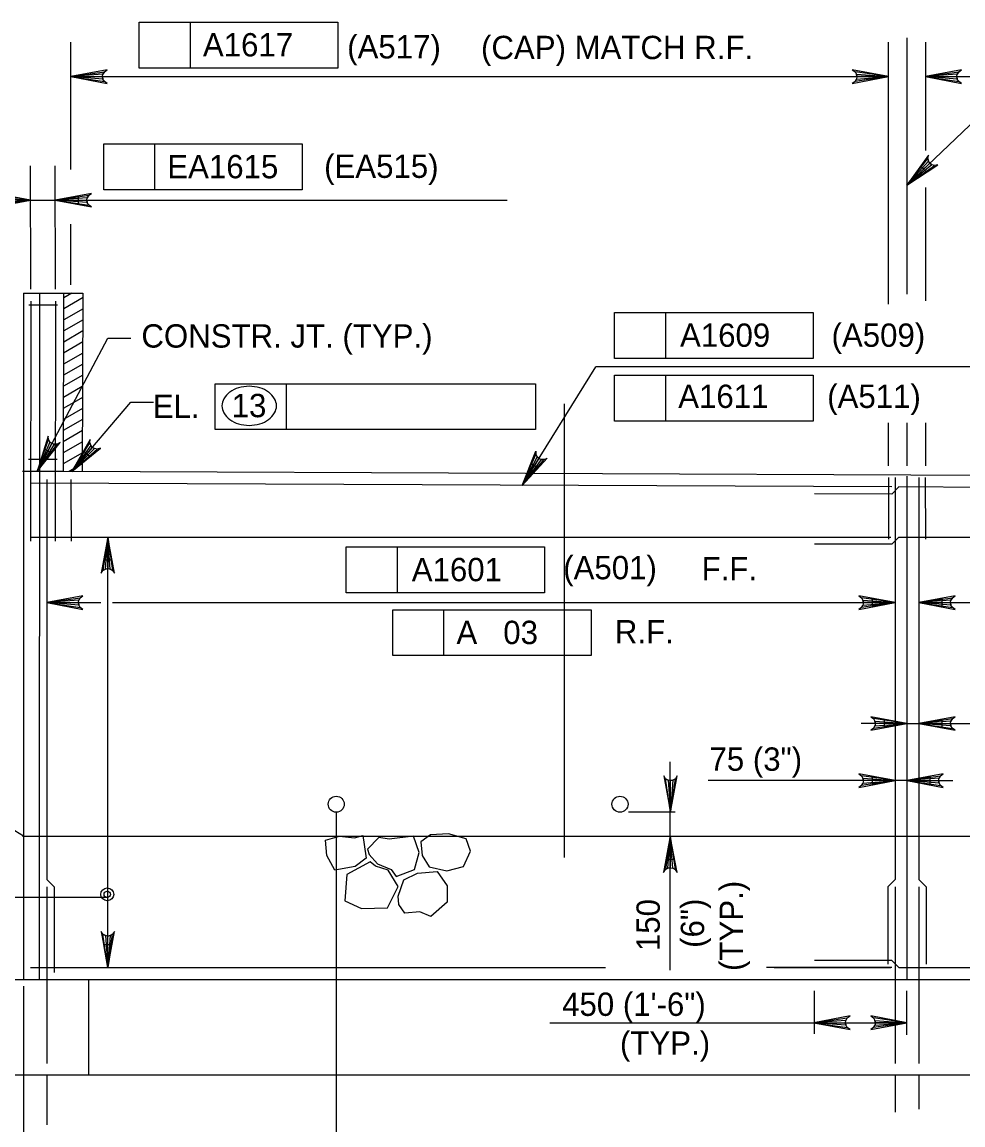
# Model space of a CAD drawing. Extents: x 638340 to 640241, y 295465 to 298435.
# Drawn here: x 638638.5 to 638759.5, y 296761.8 to 296903.6 of the extents above; entities that cross this region are included whole.
import ezdxf

# ---------------------------------------------------------------- set-up
doc = ezdxf.new("R2010")
doc.units = 0
for name, color, linetype in [('10', 7, 'Continuous'), ('3', 7, 'Continuous'), ('4', 7, 'Continuous'), ('5', 7, 'Continuous')]:
    doc.layers.add(name, color=color, linetype=linetype)

# ---------------------------------------------------------------- blocks, each defined once
blk = doc.blocks.new('ROCK')
at = {"layer": '4'}
for points in [[(2.36725, 1.088), (2.2065, 0.82625), (2.378625, 0.506625), (2.66975, 0.3095), (3.128875, 0.403375), (3.48475, 0.6775), (3.4915, 1.123375), (3.25625, 1.36725), (2.783625, 1.308375)], [(1.10175, -0.02725), (1.4015, -0.159125), (1.78825, -0.148875), (1.980875, -0.266), (2.343375, 0.09475), (2.27875, 0.5505), (1.969375, 0.883), (1.4225, 0.553625), (1.152875, 0.479), (1.0105, 0.082)], [(0.74675, 0.359875), (0.882, 0.16), (1.072875, -0.144), (0.892, -0.457375), (0.448125, -0.758625), (0.1, -0.49325), (-0.095, -0.146375), (0.202875, 0.1025), (0.579125, 0.219875)], [(2.231375, -0.71725), (2.2025, -0.266375), (2.45475, 0.037125), (2.9085, 0.28875), (3.2995, 0.047625), (3.46875, -0.344), (3.231625, -0.855), (2.92, -0.860375), (2.5765, -1.054625), (2.340375, -0.904375)], [(1.2085, -0.192875), (0.778375, -0.737625), (1.008375, -1.391375), (1.48725, -1.396875), (2.09825, -1.106625), (2.133375, -0.486375), (1.723125, -0.203375), (1.37425, -0.239875)]]:
    blk.add_lwpolyline(points, close=True, dxfattribs=at)

msp = doc.modelspace()

# ---------------------------------------------------------------- linework, layer by layer
at = {"layer": '10'}
for p, q in [((638752.33, 296901.6), (638752.33, 296868.65)), ((638638.69, 296868.79), (638646.33, 296868.79)), ((638638.69, 296868.79), (638638.69, 296780.51)), ((638640.78, 296868.79), (638640.72, 296780.51)), ((638643.86, 296868.79), (638643.79, 296845.84)), ((638644.94, 296868.79), (638643.9, 296868.19)), ((638646.38, 296868.2), (638643.9, 296866.77)), ((638646.33, 296868.79), (638646.27, 296845.83)), ((638646.37, 296866.77), (638643.89, 296865.34)), ((638646.36, 296865.35), (638643.88, 296863.92)), ((638646.35, 296863.92), (638643.88, 296862.49)), ((638646.35, 296862.5), (638643.87, 296861.07)), ((638646.34, 296861.07), (638643.86, 296859.64)), ((638646.33, 296859.65), (638643.85, 296858.22)), ((638646.33, 296858.22), (638643.85, 296856.79)), ((638646.26, 296856.76), (638643.84, 296855.37)), ((638646.32, 296856.8), (638646.26, 296856.76)), ((638645.17, 296854.71), (638643.83, 296853.94)), ((638646.31, 296855.37), (638645.17, 296854.71)), ((638644.07, 296852.66), (638643.83, 296852.52)), ((638646.3, 296853.95), (638644.07, 296852.66)), ((638646.3, 296852.52), (638643.82, 296851.09)), ((638752.33, 296852.1), (638752.33, 296846.57)), ((638646.29, 296851.1), (638643.81, 296849.67)), ((638646.28, 296849.67), (638643.8, 296848.24)), ((638646.28, 296848.25), (638643.8, 296846.82)), ((638643.79, 296845.84), (638638.58, 296845.86)), ((638860.85, 296844.92), (638643.79, 296845.84)), ((638646.27, 296846.82), (638644.56, 296845.84)), ((638752.33, 296845.23), (638752.33, 296780.51)), ((638638.69, 296798.96), (638571.87, 296839.56)), ((638638.58, 296798.96), (638657.99, 296798.96)), ((638657.99, 296798.96), (638867.81, 296798.96)), ((638568.8, 296780.51), (638716.92, 296780.51)), ((638647.06, 296780.51), (638647.06, 296768.21)), ((638716.92, 296780.51), (638770.38, 296780.51)), ((638950.03, 296768.21), (638568.8, 296768.21))]:
    msp.add_line(p, q, dxfattribs=at)
at = {"layer": '3'}
for p, q in [((638653.59, 296903.63), (638679.13, 296903.63)), ((638653.59, 296897.72), (638653.59, 296903.63)), ((638660.19, 296897.72), (638660.19, 296903.63)), ((638679.13, 296903.63), (638679.13, 296897.72)), ((638644.81, 296884.69), (638644.81, 296901.04)), ((638749.95, 296867.34), (638749.95, 296901.05)), ((638754.69, 296901.05), (638754.69, 296887.1)), ((638644.81, 296896.61), (638749.95, 296896.61)), ((638679.13, 296897.72), (638653.59, 296897.72)), ((638754.69, 296896.61), (638859.82, 296896.61)), ((638752.33, 296882.67), (638762.19, 296892.06)), ((638649.02, 296887.96), (638674.56, 296887.96)), ((638649.02, 296882.06), (638649.02, 296887.96)), ((638655.61, 296882.06), (638655.61, 296887.96)), ((638674.56, 296887.96), (638674.56, 296882.06)), ((638639.66, 296869.3), (638639.6, 296885.15)), ((638642.83, 296869.3), (638642.77, 296885.15)), ((638674.56, 296882.06), (638649.02, 296882.06)), ((638754.69, 296882.34), (638754.69, 296867.78)), ((638639.62, 296880.72), (638633.69, 296880.72)), ((638639.6, 296880.72), (638642.77, 296880.72)), ((638642.79, 296880.72), (638700.9, 296880.72)), ((638645.72, 296880.72), (638648.67, 296880.72)), ((638644.81, 296869.82), (638644.81, 296877.66)), ((638714.73, 296866.29), (638740.27, 296866.29)), ((638714.73, 296860.38), (638714.73, 296866.29)), ((638721.32, 296860.38), (638721.32, 296866.29)), ((638740.27, 296866.29), (638740.27, 296860.38)), ((638640.45, 296845.85), (638649.57, 296862.98)), ((638649.57, 296862.98), (638652.52, 296862.98)), ((638740.27, 296860.38), (638714.73, 296860.38)), ((638702.86, 296844.05), (638712.32, 296859.29)), ((638777.61, 296859.29), (638712.32, 296859.29)), ((638663.36, 296857.13), (638672.53, 296857.13)), ((638663.36, 296851.22), (638663.36, 296857.13)), ((638672.53, 296851.22), (638672.53, 296857.13)), ((638672.53, 296857.13), (638704.57, 296857.13)), ((638704.57, 296857.13), (638704.57, 296851.22)), ((638714.73, 296852.3), (638714.73, 296858.21)), ((638714.73, 296858.21), (638740.27, 296858.21)), ((638721.32, 296852.3), (638721.32, 296858.21)), ((638740.27, 296858.21), (638740.27, 296852.3)), ((638644.94, 296845.84), (638652.49, 296854.77)), ((638652.49, 296854.77), (638655.44, 296854.77)), ((638708.25, 296854.54), (638708.25, 296796.2)), ((638704.57, 296851.22), (638663.36, 296851.22)), ((638740.27, 296852.3), (638714.73, 296852.3)), ((638749.95, 296846.56), (638749.95, 296852.1)), ((638754.69, 296852.1), (638754.69, 296846.56)), ((638649.55, 296810.24), (638649.55, 296837.41)), ((638680.19, 296836.15), (638705.73, 296836.15)), ((638680.19, 296830.24), (638680.19, 296836.15)), ((638686.79, 296830.24), (638686.79, 296836.15)), ((638705.73, 296836.15), (638705.73, 296830.24)), ((638705.73, 296830.24), (638680.19, 296830.24)), ((638641.69, 296828.98), (638648.65, 296828.98)), ((638650.16, 296828.98), (638750.79, 296828.98)), ((638753.87, 296828.98), (638853.43, 296828.98)), ((638686.19, 296822.16), (638686.19, 296828.07)), ((638686.19, 296828.07), (638711.72, 296828.07)), ((638692.78, 296822.16), (638692.78, 296828.07)), ((638711.72, 296828.07), (638711.72, 296822.16)), ((638711.72, 296822.16), (638686.19, 296822.16)), ((638752.33, 296813.43), (638746.42, 296813.43)), ((638752.33, 296813.43), (638753.87, 296813.43)), ((638753.87, 296813.43), (638780.56, 296813.43)), ((638649.55, 296782.05), (638649.55, 296810.24)), ((638721.89, 296781.72), (638721.89, 296808.52)), ((638744.88, 296806.09), (638726.76, 296806.09)), ((638750.79, 296806.09), (638744.88, 296806.09)), ((638752.33, 296806.09), (638750.79, 296806.09)), ((638752.33, 296806.09), (638758.23, 296806.09)), ((638722.5, 296802.04), (638716.53, 296802.04)), ((638574.87, 296791.1), (638649.55, 296791.1)), ((638638.69, 296779.65), (638638.69, 296755.83)), ((638740.42, 296773.54), (638740.42, 296779.05)), ((638752.33, 296773.4), (638752.33, 296779.05)), ((638706.39, 296774.96), (638752.33, 296774.96)), ((638641.69, 296768.21), (638641.69, 296761.85)), ((638750.79, 296768.21), (638750.79, 296763.48)), ((638753.87, 296768.21), (638753.87, 296763.83))]:
    msp.add_line(p, q, dxfattribs=at)
for points in [[(638644.81, 296896.61), (638649.47, 296895.74), (638649.11, 296895.98), (638648.93, 296896.3), (638648.87, 296896.61), (638648.93, 296896.92), (638649.11, 296897.23), (638649.47, 296897.48), (638644.81, 296896.61), (638649.11, 296897.23), (638648.93, 296896.92), (638644.81, 296896.61), (638648.87, 296896.61), (638648.93, 296896.3), (638644.81, 296896.61), (638649.11, 296895.98)], [(638749.95, 296896.61), (638745.29, 296897.48), (638745.65, 296897.23), (638745.84, 296896.92), (638745.89, 296896.61), (638745.84, 296896.3), (638745.65, 296895.98), (638745.29, 296895.74), (638749.95, 296896.61), (638745.65, 296895.98), (638745.84, 296896.3), (638749.95, 296896.61), (638745.89, 296896.61), (638745.84, 296896.92), (638749.95, 296896.61), (638745.65, 296897.23)], [(638754.69, 296896.61), (638759.35, 296895.74), (638758.99, 296895.98), (638758.8, 296896.3), (638758.75, 296896.61), (638758.8, 296896.92), (638758.99, 296897.23), (638759.35, 296897.48), (638754.69, 296896.61), (638758.99, 296897.23), (638758.8, 296896.92), (638754.69, 296896.61), (638758.75, 296896.61), (638758.8, 296896.3), (638754.69, 296896.61), (638758.99, 296895.98)], [(638752.33, 296882.67), (638756.31, 296885.25), (638755.87, 296885.18), (638755.53, 296885.28), (638755.27, 296885.47), (638755.1, 296885.74), (638755.01, 296886.09), (638755.1, 296886.52), (638752.33, 296882.67), (638755.01, 296886.09), (638755.1, 296885.74), (638752.33, 296882.67), (638755.27, 296885.47), (638755.53, 296885.28), (638752.33, 296882.67), (638755.87, 296885.18)], [(638639.62, 296880.72), (638634.96, 296881.59), (638635.32, 296881.35), (638635.5, 296881.03), (638635.56, 296880.72), (638635.5, 296880.41), (638635.32, 296880.1), (638634.96, 296879.85), (638639.62, 296880.72), (638635.32, 296880.1), (638635.5, 296880.41), (638639.62, 296880.72), (638635.56, 296880.72), (638635.5, 296881.03), (638639.62, 296880.72), (638635.32, 296881.35)], [(638642.79, 296880.72), (638647.45, 296879.85), (638647.09, 296880.1), (638646.9, 296880.41), (638646.85, 296880.72), (638646.9, 296881.03), (638647.09, 296881.35), (638647.45, 296881.59), (638642.79, 296880.72), (638647.09, 296881.35), (638646.9, 296881.03), (638642.79, 296880.72), (638646.85, 296880.72), (638646.9, 296880.41), (638642.79, 296880.72), (638647.09, 296880.1)], [(638640.45, 296845.85), (638643.41, 296849.56), (638643.02, 296849.36), (638642.66, 296849.34), (638642.36, 296849.44), (638642.11, 296849.63), (638641.92, 296849.94), (638641.87, 296850.38), (638640.45, 296845.85), (638641.92, 296849.94), (638642.11, 296849.63), (638640.45, 296845.85), (638642.36, 296849.44), (638642.66, 296849.34), (638640.45, 296845.85), (638643.02, 296849.36)], [(638644.94, 296845.84), (638648.61, 296848.83), (638648.19, 296848.72), (638647.83, 296848.78), (638647.56, 296848.94), (638647.35, 296849.18), (638647.24, 296849.52), (638647.28, 296849.96), (638644.94, 296845.84), (638647.24, 296849.52), (638647.35, 296849.18), (638644.94, 296845.84), (638647.56, 296848.94), (638647.83, 296848.78), (638644.94, 296845.84), (638648.19, 296848.72)], [(638702.86, 296844.05), (638704.58, 296848.47), (638704.6, 296848.04), (638704.77, 296847.71), (638705.01, 296847.5), (638705.3, 296847.39), (638705.66, 296847.38), (638706.06, 296847.55), (638702.86, 296844.05), (638705.66, 296847.38), (638705.3, 296847.39), (638702.86, 296844.05), (638705.01, 296847.5), (638704.77, 296847.71), (638702.86, 296844.05), (638704.6, 296848.04)], [(638649.55, 296837.41), (638648.68, 296832.75), (638648.92, 296833.11), (638649.24, 296833.3), (638649.55, 296833.35), (638649.86, 296833.3), (638650.17, 296833.11), (638650.42, 296832.75), (638649.55, 296837.41), (638650.17, 296833.11), (638649.86, 296833.3), (638649.55, 296837.41), (638649.55, 296833.35), (638649.24, 296833.3), (638649.55, 296837.41), (638648.92, 296833.11)], [(638641.69, 296828.98), (638646.35, 296828.11), (638646, 296828.36), (638645.81, 296828.67), (638645.76, 296828.98), (638645.81, 296829.29), (638646, 296829.61), (638646.35, 296829.85), (638641.69, 296828.98), (638646, 296829.61), (638645.81, 296829.29), (638641.69, 296828.98), (638645.76, 296828.98), (638645.81, 296828.67), (638641.69, 296828.98), (638646, 296828.36)], [(638750.79, 296828.98), (638746.13, 296829.85), (638746.49, 296829.61), (638746.67, 296829.29), (638746.73, 296828.98), (638746.67, 296828.67), (638746.49, 296828.36), (638746.13, 296828.11), (638750.79, 296828.98), (638746.49, 296828.36), (638746.67, 296828.67), (638750.79, 296828.98), (638746.73, 296828.98), (638746.67, 296829.29), (638750.79, 296828.98), (638746.49, 296829.61)], [(638753.87, 296828.98), (638758.53, 296828.11), (638758.17, 296828.36), (638757.98, 296828.67), (638757.93, 296828.98), (638757.98, 296829.29), (638758.17, 296829.61), (638758.53, 296829.85), (638753.87, 296828.98), (638758.17, 296829.61), (638757.98, 296829.29), (638753.87, 296828.98), (638757.93, 296828.98), (638757.98, 296828.67), (638753.87, 296828.98), (638758.17, 296828.36)], [(638752.33, 296813.43), (638747.67, 296814.31), (638748.03, 296814.06), (638748.21, 296813.75), (638748.27, 296813.43), (638748.21, 296813.12), (638748.03, 296812.81), (638747.67, 296812.56), (638752.33, 296813.43), (638748.03, 296812.81), (638748.21, 296813.12), (638752.33, 296813.43), (638748.27, 296813.43), (638748.21, 296813.75), (638752.33, 296813.43), (638748.03, 296814.06)], [(638753.87, 296813.43), (638758.53, 296812.56), (638758.17, 296812.81), (638757.98, 296813.12), (638757.93, 296813.43), (638757.98, 296813.75), (638758.17, 296814.06), (638758.53, 296814.31), (638753.87, 296813.43), (638758.17, 296814.06), (638757.98, 296813.75), (638753.87, 296813.43), (638757.93, 296813.43), (638757.98, 296813.12), (638753.87, 296813.43), (638758.17, 296812.81)], [(638721.91, 296802.04), (638722.79, 296806.7), (638722.54, 296806.34), (638722.22, 296806.16), (638721.91, 296806.1), (638721.6, 296806.16), (638721.29, 296806.34), (638721.04, 296806.7), (638721.91, 296802.04), (638721.29, 296806.34), (638721.6, 296806.16), (638721.91, 296802.04), (638721.91, 296806.1), (638722.22, 296806.16), (638721.91, 296802.04), (638722.54, 296806.34)], [(638750.79, 296806.09), (638746.13, 296806.96), (638746.49, 296806.71), (638746.67, 296806.4), (638746.73, 296806.09), (638746.67, 296805.78), (638746.49, 296805.46), (638746.13, 296805.22), (638750.79, 296806.09), (638746.49, 296805.46), (638746.67, 296805.78), (638750.79, 296806.09), (638746.73, 296806.09), (638746.67, 296806.4), (638750.79, 296806.09), (638746.49, 296806.71)], [(638752.33, 296806.09), (638756.99, 296805.22), (638756.63, 296805.46), (638756.45, 296805.78), (638756.39, 296806.09), (638756.45, 296806.4), (638756.63, 296806.71), (638756.99, 296806.96), (638752.33, 296806.09), (638756.63, 296806.71), (638756.45, 296806.4), (638752.33, 296806.09), (638756.39, 296806.09), (638756.45, 296805.78), (638752.33, 296806.09), (638756.63, 296805.46)], [(638721.89, 296798.96), (638721.02, 296794.3), (638721.27, 296794.66), (638721.58, 296794.85), (638721.89, 296794.9), (638722.2, 296794.85), (638722.52, 296794.66), (638722.76, 296794.3), (638721.89, 296798.96), (638722.52, 296794.66), (638722.2, 296794.85), (638721.89, 296798.96), (638721.89, 296794.9), (638721.58, 296794.85), (638721.89, 296798.96), (638721.27, 296794.66)], [(638649.55, 296782.05), (638650.42, 296786.71), (638650.17, 296786.35), (638649.86, 296786.16), (638649.55, 296786.11), (638649.24, 296786.16), (638648.92, 296786.35), (638648.68, 296786.71), (638649.55, 296782.05), (638648.92, 296786.35), (638649.24, 296786.16), (638649.55, 296782.05), (638649.55, 296786.11), (638649.86, 296786.16), (638649.55, 296782.05), (638650.17, 296786.35)], [(638740.35, 296774.96), (638745.01, 296774.09), (638744.65, 296774.34), (638744.47, 296774.65), (638744.42, 296774.96), (638744.47, 296775.27), (638744.65, 296775.59), (638745.01, 296775.83), (638740.35, 296774.96), (638744.65, 296775.59), (638744.47, 296775.27), (638740.35, 296774.96), (638744.42, 296774.96), (638744.47, 296774.65), (638740.35, 296774.96), (638744.65, 296774.34)], [(638752.33, 296774.96), (638747.67, 296775.84), (638748.03, 296775.59), (638748.21, 296775.27), (638748.27, 296774.96), (638748.21, 296774.65), (638748.03, 296774.34), (638747.67, 296774.09), (638752.33, 296774.96), (638748.03, 296774.34), (638748.21, 296774.65), (638752.33, 296774.96), (638748.27, 296774.96), (638748.21, 296775.27), (638752.33, 296774.96), (638748.03, 296775.59)]]:
    msp.add_lwpolyline(points, dxfattribs=at)
for points in [[(638754.82, 296884.34), (638754.14, 296885.05), (638752.33, 296882.67)], [(638636.65, 296881.21), (638636.65, 296880.23), (638639.6, 296880.72)], [(638645.72, 296881.21), (638645.72, 296880.23), (638642.77, 296880.72)], [(638642.27, 296848.23), (638641.4, 296848.69), (638640.45, 296845.85)], [(638647.22, 296847.77), (638646.47, 296848.41), (638644.94, 296845.84)], [(638704.85, 296846.33), (638704.02, 296846.84), (638702.88, 296844.08)], [(638649.06, 296834.46), (638650.04, 296834.46), (638649.55, 296837.41)], [(638747.84, 296829.47), (638747.84, 296828.49), (638750.79, 296828.98)], [(638756.82, 296829.47), (638756.82, 296828.49), (638753.87, 296828.98)], [(638749.38, 296813.93), (638749.38, 296812.94), (638752.33, 296813.43)], [(638756.82, 296813.93), (638756.82, 296812.94), (638753.87, 296813.43)], [(638747.84, 296806.58), (638747.84, 296805.59), (638750.79, 296806.09)], [(638755.28, 296806.58), (638755.28, 296805.59), (638752.33, 296806.09)], [(638721.4, 296796.01), (638722.38, 296796.01), (638721.89, 296798.96)], [(638649.06, 296785), (638650.04, 296785), (638649.55, 296782.05)]]:
    msp.add_lwpolyline(points, close=True, dxfattribs=at)
for centre, radius in [((638678.93, 296803.06), 1.03), ((638715.42, 296803.06), 1.03), ((638649.48, 296791.47), 0.833), ((638649.48, 296791.47), 0.417)]:
    msp.add_circle(centre, radius, dxfattribs=at)
for centre, radius, start, end in [((638666.86, 296853.82), 2.76, 125.6316, 149.9767), ((638667.39, 296853.08), 3.66, 106.5358, 125.6316), ((638667.73, 296851.92), 4.87, 90, 106.5358), ((638667.73, 296851.92), 4.87, 73.4642, 90), ((638668.08, 296853.08), 3.66, 54.3684, 73.4642), ((638668.6, 296853.82), 2.76, 30.0233, 54.3684), ((638666.06, 296854.28), 1.83, 149.9767, 180), ((638666.06, 296854.28), 1.83, 180, 210.0233), ((638669.41, 296854.28), 1.83, 0, 30.0233), ((638669.41, 296854.28), 1.83, 329.9767, 0), ((638666.86, 296854.75), 2.76, 210.0233, 234.3684), ((638668.6, 296854.75), 2.76, 305.6316, 329.9767), ((638667.39, 296855.48), 3.66, 234.3684, 253.4642), ((638667.73, 296856.64), 4.87, 253.4642, 270), ((638667.73, 296856.64), 4.87, 270, 286.5358), ((638668.08, 296855.48), 3.66, 286.5358, 305.6316)]:
    msp.add_arc(centre, radius, start, end, dxfattribs=at)
at = {"layer": '5'}
for p, q in [((638639.41, 296867.25), (638643.09, 296867.25)), ((638639.66, 296867.76), (638639.6, 296836.9)), ((638642.83, 296867.76), (638642.77, 296836.9)), ((638643.02, 296847.38), (638639.34, 296847.38)), ((638750.36, 296843.85), (638639.6, 296844.32)), ((638641.69, 296844.83), (638641.69, 296793.38)), ((638644.81, 296844.83), (638644.83, 296836.9)), ((638749.95, 296845.06), (638749.97, 296837.13)), ((638750.79, 296845.06), (638750.79, 296793.38)), ((638753.87, 296845.06), (638753.87, 296793.38)), ((638754.67, 296845.06), (638754.69, 296837.13)), ((638750.36, 296842.91), (638740.42, 296842.96)), ((638751.29, 296843.85), (638750.36, 296842.91)), ((638869.98, 296843.34), (638751.29, 296843.85)), ((638639.6, 296837.41), (638750.25, 296837.41)), ((638751.3, 296837.41), (638750.37, 296836.48)), ((638751.3, 296837.41), (638869.98, 296837.41)), ((638750.37, 296836.48), (638740.43, 296836.48)), ((638678.93, 296802.04), (638678.93, 296755.07)), ((638641.69, 296793.38), (638642.63, 296792.45)), ((638750.79, 296793.38), (638749.85, 296792.45)), ((638753.87, 296793.38), (638754.8, 296792.45)), ((638641.69, 296792.45), (638641.69, 296769.74)), ((638642.63, 296792.45), (638642.63, 296781.4)), ((638749.85, 296792.45), (638749.85, 296782.51)), ((638750.79, 296792.45), (638750.79, 296769.74)), ((638753.87, 296792.45), (638753.87, 296769.74)), ((638754.8, 296792.45), (638754.8, 296782.51)), ((638639.6, 296782.05), (638713.56, 296782.05)), ((638750.37, 296782.05), (638734.28, 296782.05)), ((638735.26, 296782.05), (638750.25, 296782.05)), ((638750.37, 296782.98), (638740.43, 296782.98)), ((638751.3, 296782.05), (638750.37, 296782.98)), ((638751.3, 296782.05), (638769.84, 296782.05))]:
    msp.add_line(p, q, dxfattribs=at)

# ---------------------------------------------------------------- block references
at = {"layer": '3', "xscale": 4.921475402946, "yscale": 4.921475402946, "rotation": -23.78336161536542}
msp.add_blockref('ROCK', (638678.25, 296798.9), dxfattribs=at)

# ---------------------------------------------------------------- texts
at = {"layer": '3'}
for s, height, p in [('A1617', 3, (638661.78, 296899.21)), ('(A517)', 3, (638680.34, 296898.95)), ('(CAP) MATCH R.F.', 3.0001, (638697.55, 296898.86)), ('(EA515)', 3, (638677.37, 296883.59)), ('EA1615', 3, (638657.2, 296883.54)), ('CONSTR. JT. (TYP.)', 3.0001, (638653.87, 296861.77)), ('A1609', 3, (638723.14, 296861.87)), ('(A509)', 3, (638742.63, 296861.87)), ('A1611', 3, (638722.91, 296854.01)), ('(A511)', 3, (638742.07, 296854.01)), ('EL.', 3, (638655.33, 296852.71)), ('13', 3, (638665.48, 296852.82)), ('A1601', 3, (638688.64, 296831.73)), ('(A501)', 3, (638708.12, 296831.98)), ('F.F.', 3, (638725.92, 296831.83)), ('A   03', 3, (638694.39, 296823.65)), ('R.F.', 3, (638714.76, 296823.74)), ('75 (3")', 3, (638726.93, 296807.36)), ('450 (1\'-6")', 3.0001, (638707.98, 296775.84)), ('(TYP.)', 3, (638715.42, 296770.84))]:
    msp.add_text(s, height=height, dxfattribs=at).set_placement(p)
for s, p in [('(TYP.)', (638731.24, 296781.62)), ('150', (638720.54, 296784.17)), ('(6")', (638726.24, 296784.59))]:
    msp.add_text(s, height=3, rotation=90, dxfattribs=at).set_placement(p)

doc.saveas('drawing.dxf')
